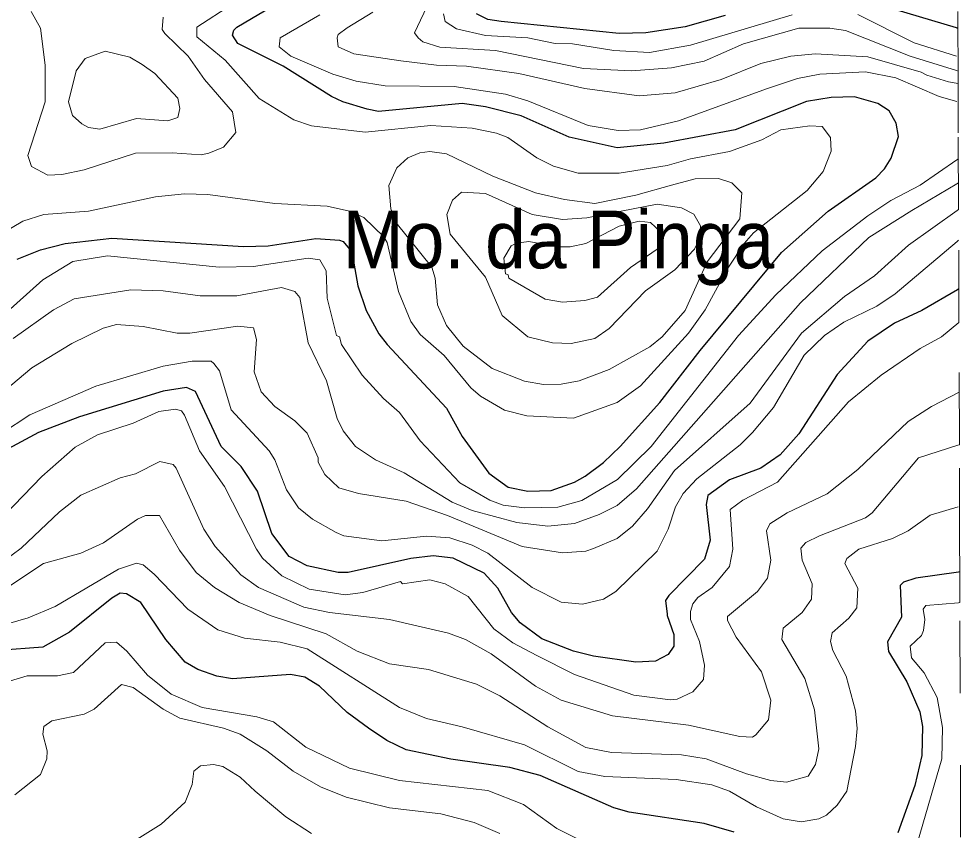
# Model space of a CAD drawing. Extents: x 423 to 448.8, y 7456.3 to 7484.
# Drawn here: x 447.38 to 448.688, y 7476.855 to 7477.981 of the extents above; entities that cross this region are included whole.
import ezdxf
from ezdxf.enums import TextEntityAlignment as Align

# ---------------------------------------------------------------- set-up
doc = ezdxf.new("R2010")
doc.units = 0
doc.header["$LTSCALE"] = 0.032
doc.linetypes.add('SHORT_DASHED', pattern=[2.7, 1.5, -1.2])
for name, color, linetype, lineweight in [('1', 7, 'Continuous', 25), ('2', 7, 'Continuous', 13), ('22', 7, 'SHORT_DASHED', 13)]:
    doc.layers.add(name, color=color, linetype=linetype, lineweight=lineweight)
doc.layers.add('61', color=7, linetype='Continuous')

msp = doc.modelspace()

# ---------------------------------------------------------------- linework, layer by layer
at = {"layer": '1'}
for points in [[(448.6008, 7477.8175), (448.5977, 7477.8361), (448.5876, 7477.8531), (448.5722, 7477.8631), (448.5397, 7477.8724), (448.5072, 7477.8716), (448.4732, 7477.8663), (448.3742, 7477.8268), (448.2752, 7477.8082), (448.2102, 7477.802), (448.1437, 7477.8168), (448.0772, 7477.8461), (448.0277, 7477.8585), (447.9952, 7477.8632), (447.8792, 7477.8523), (447.8637, 7477.8554), (447.8297, 7477.8655), (447.8142, 7477.8732), (447.7469, 7477.915), (447.6842, 7477.9467), (447.6765, 7477.9583), (447.6785, 7477.965), (447.6827, 7477.9691), (447.7415, 7478.0039)], [(448.6832, 7477.9675), (448.6812, 7477.9681), (448.5443, 7478.0094)], [(448.3603, 7477.9854), (448.3046, 7477.9699), (448.2504, 7477.9614), (448.2133, 7477.9606), (448.0493, 7477.9769), (448.0308, 7477.98), (448.0153, 7477.9877)], [(447.378, 7477.6474), (447.4105, 7477.6605), (447.4445, 7477.669), (447.5095, 7477.6767), (447.692, 7477.6651), (447.726, 7477.6659), (447.7925, 7477.676), (447.825, 7477.6737), (447.8304, 7477.6721), (447.8389, 7477.6613), (447.8436, 7477.6497), (447.8505, 7477.6103), (447.8621, 7477.5762), (447.8799, 7477.5437), (447.8915, 7477.529), (447.9735, 7477.4408), (447.9952, 7477.4014), (448.0323, 7477.3504), (448.0594, 7477.331), (448.0865, 7477.3256), (448.1189, 7477.3264), (448.1514, 7477.338), (448.1661, 7477.3465), (448.1916, 7477.3651), (448.2148, 7477.3875), (448.2698, 7477.4486), (448.3254, 7477.5205), (448.4383, 7477.6567), (448.5033, 7477.7139), (448.5691, 7477.7603), (448.5814, 7477.7727), (448.5907, 7477.7874), (448.6008, 7477.8175)], [(448.6844, 7477.606), (448.6824, 7477.6048), (448.6333, 7477.5762), (448.5954, 7477.5584), (448.5582, 7477.5336), (448.5157, 7477.4873), (448.4623, 7477.4053), (448.4368, 7477.3759), (448.4097, 7477.3573), (448.3665, 7477.3411), (448.3363, 7477.3194), (448.3339, 7477.3071), (448.3394, 7477.2576), (448.3316, 7477.2312), (448.2821, 7477.181), (448.2774, 7477.1738), (448.2798, 7477.1547), (448.2798, 7477.1532), (448.2891, 7477.1268), (448.2891, 7477.1106), (448.2813, 7477.099), (448.2635, 7477.0897), (448.2365, 7477.0881), (448.1777, 7477.0966), (448.1499, 7477.1036), (448.1058, 7477.1206), (448.0756, 7477.143), (448.064, 7477.157), (448.0447, 7477.191), (448.0261, 7477.2119), (447.9828, 7477.2328), (447.955, 7477.2359), (447.924, 7477.232), (447.8374, 7477.2127), (447.8235, 7477.2127), (447.7802, 7477.2219), (447.7554, 7477.2351), (447.7314, 7477.2668), (447.7113, 7477.3256), (447.6889, 7477.3597), (447.661, 7477.3875), (447.6255, 7477.464), (447.6131, 7477.4695), (447.5806, 7477.4641), (447.4646, 7477.4285), (447.4074, 7477.4068), (447.3655, 7477.3844)], [(448.6857, 7477.2137), (448.6838, 7477.2134), (448.6248, 7477.205), (448.6078, 7477.1995), (448.6031, 7477.1949), (448.6047, 7477.1508), (448.5853, 7477.1167), (448.5869, 7477.1029), (448.6124, 7477.0611), (448.6302, 7477.0193), (448.6341, 7476.9992), (448.6333, 7476.959), (448.6232, 7476.9172), (448.6, 7476.8515)], [(448.3726, 7476.8523), (448.3309, 7476.8646), (448.2272, 7476.8801), (448.2056, 7476.8863), (448.1035, 7476.9311), (448.0617, 7476.942), (447.9797, 7476.9536), (447.9178, 7476.9667), (447.8907, 7476.9798), (447.8652, 7476.9969), (447.8358, 7477.0185), (447.7972, 7477.0549), (447.7771, 7477.0673), (447.757, 7477.0711), (447.6765, 7477.065), (447.6549, 7477.0688), (447.6286, 7477.0781), (447.6108, 7477.0881), (447.5844, 7477.1199), (447.5497, 7477.1709), (447.5296, 7477.1833), (447.521, 7477.184), (447.5095, 7477.1771), (447.4507, 7477.1299), (447.4135, 7477.109), (447.3517, 7477.1044)]]:
    msp.add_lwpolyline(points, dxfattribs=at)
at = {"layer": '2'}
for points in [[(448.0849, 7477.43), (448.1499, 7477.4269), (448.2102, 7477.4486), (448.2427, 7477.4718), (448.3092, 7477.5445), (448.3324, 7477.577), (448.3641, 7477.635), (448.3866, 7477.669), (448.3997, 7477.6837), (448.4739, 7477.7425), (448.4964, 7477.7688), (448.5072, 7477.7974), (448.5064, 7477.816), (448.4948, 7477.8315), (448.4778, 7477.8322), (448.4376, 7477.8268), (448.4113, 7477.8129), (448.3665, 7477.7966), (448.3123, 7477.7866), (448.2798, 7477.7773), (448.2133, 7477.7665), (448.1561, 7477.7665), (448.122, 7477.7765), (448.0988, 7477.7881), (448.0586, 7477.816), (448.0431, 7477.8222), (448.0091, 7477.8291), (447.9519, 7477.833), (447.8606, 7477.8237), (447.7864, 7477.8322), (447.7616, 7477.8407), (447.7136, 7477.8701), (447.6664, 7477.9235), (447.627, 7477.956), (447.627, 7477.9691), (447.6757, 7478.0008)], [(447.9503, 7478.0063), (447.9294, 7477.9614), (447.9341, 7477.9544), (447.941, 7477.949), (447.9643, 7477.9413), (448.0416, 7477.9367), (448.1638, 7477.9119), (448.2303, 7477.9088), (448.286, 7477.9127), (448.3309, 7477.9219), (448.3858, 7477.9459), (448.4624, 7477.9676)], [(447.5806, 7477.9831), (447.5791, 7477.966), (447.5829, 7477.9606), (447.6154, 7477.9289), (447.6378, 7477.8964), (447.6765, 7477.8516), (447.6812, 7477.8229), (447.6641, 7477.8028), (447.644, 7477.7943), (447.6332, 7477.792), (447.593, 7477.7951), (447.5419, 7477.7943), (447.4708, 7477.7711), (447.4398, 7477.7649), (447.4205, 7477.7641), (447.398, 7477.7758), (447.3926, 7477.7912), (447.4166, 7477.8655), (447.4166, 7477.9165), (447.4104, 7477.9676), (447.3973, 7477.9908)], [(448.6835, 7477.891), (448.67, 7477.8935), (448.6403, 7477.9026), (448.632, 7477.9066), (448.5583, 7477.9281), (448.4856, 7477.932), (448.4515, 7477.9289), (448.4098, 7477.9188), (448.3548, 7477.8964), (448.2907, 7477.8779), (448.2411, 7477.874), (448.1654, 7477.8841), (448.0741, 7477.9049), (448.0014, 7477.915), (447.9596, 7477.9165), (447.9101, 7477.9227), (447.8451, 7477.932), (447.8235, 7477.942), (447.8219, 7477.9544), (447.8235, 7477.9591), (447.8359, 7477.9683), (447.8714, 7477.99)], [(447.9696, 7477.9877), (447.9719, 7477.9769), (447.9875, 7477.9668), (448.0277, 7477.9575), (448.0865, 7477.9544), (448.1243, 7477.9467), (448.1483, 7477.9459), (448.2056, 7477.9367), (448.2551, 7477.9343), (448.3123, 7477.9444), (448.4531, 7477.9862)], [(448.5443, 7477.9869), (448.6224, 7477.9475), (448.6814, 7477.9292)], [(447.7979, 7477.9862), (447.743, 7477.9544), (447.7415, 7477.942), (447.7577, 7477.9289), (447.8157, 7477.9042), (447.8482, 7477.8941), (447.8885, 7477.8879), (447.9844, 7477.8871), (448.0555, 7477.8763), (448.0865, 7477.867), (448.17, 7477.833), (448.2118, 7477.826), (448.2427, 7477.8268), (448.2953, 7477.8392), (448.419, 7477.8841), (448.4608, 7477.898), (448.4918, 7477.9042), (448.5552, 7477.9073), (448.5969, 7477.8987), (448.6573, 7477.8732), (448.6816, 7477.8663)], [(448.4624, 7477.9676), (448.5057, 7477.9676), (448.5273, 7477.9645), (448.6171, 7477.9289), (448.6814, 7477.909), (448.6834, 7477.9084)], [(448.6838, 7477.7864), (448.6818, 7477.785), (448.631, 7477.7502), (448.59, 7477.7286), (448.5583, 7477.7077), (448.4948, 7477.659), (448.4306, 7477.5979), (448.3788, 7477.5414), (448.2574, 7477.3875), (448.211, 7477.3418), (448.1615, 7477.3125), (448.1282, 7477.3032), (448.0818, 7477.3024), (448.0524, 7477.3063), (448.0339, 7477.3132), (447.992, 7477.3372), (447.9371, 7477.3952), (447.9086, 7477.4347), (447.8861, 7477.454), (447.8567, 7477.4865), (447.8281, 7477.529), (447.825, 7477.5398), (447.8211, 7477.5414), (447.808, 7477.5932), (447.8065, 7477.6311), (447.7979, 7477.6466), (447.7817, 7477.6489), (447.7059, 7477.6373), (447.658, 7477.6365), (447.5033, 7477.652), (447.4553, 7477.6443), (447.4135, 7477.6187), (447.3362, 7477.5499)], [(447.3725, 7477.5375), (447.4282, 7477.577), (447.4569, 7477.5924), (447.5358, 7477.6048), (447.5806, 7477.6033), (447.6317, 7477.5963), (447.6827, 7477.5963), (447.7446, 7477.6079), (447.7632, 7477.6025), (447.7701, 7477.594), (447.7817, 7477.5314), (447.8072, 7477.4788), (447.8219, 7477.4262), (447.8304, 7477.4092), (447.8474, 7477.3875), (447.8753, 7477.3689), (447.9147, 7477.3511), (447.9813, 7477.3101), (448.0091, 7477.2985), (448.071, 7477.2823), (448.1143, 7477.2769), (448.1514, 7477.2808), (448.1855, 7477.2931), (448.2102, 7477.3055), (448.2373, 7477.3287), (448.4647, 7477.587), (448.5598, 7477.6775), (448.6193, 7477.7147), (448.6819, 7477.752), (448.6839, 7477.7532)], [(447.3331, 7477.669), (447.3857, 7477.7), (447.4151, 7477.7093), (447.477, 7477.7139), (447.5698, 7477.734), (447.61, 7477.7378), (447.6425, 7477.7371), (447.7353, 7477.7247), (447.808, 7477.7208), (447.839, 7477.7139), (447.8591, 7477.7054), (447.8869, 7477.6783), (447.8915, 7477.6706), (447.907, 7477.6025), (447.924, 7477.5608), (447.9371, 7477.5429), (447.9704, 7477.5136), (448.0075, 7477.4687), (448.0207, 7477.4571), (448.054, 7477.4378), (448.0849, 7477.43)], [(448.6841, 7477.7164), (448.6821, 7477.715), (448.6147, 7477.6667), (448.5676, 7477.6241), (448.5258, 7477.5955), (448.4662, 7477.5445), (448.395, 7477.4478), (448.2899, 7477.3542), (448.2527, 7477.3009), (448.2318, 7477.2769), (448.2102, 7477.2599), (448.1777, 7477.2459), (448.1669, 7477.2421), (448.1344, 7477.2398), (448.0787, 7477.249), (447.9751, 7477.2916), (447.9178, 7477.3117), (447.8513, 7477.3225), (447.8242, 7477.3303), (447.8049, 7477.3488), (447.7956, 7477.3658), (447.7956, 7477.372), (447.7802, 7477.4061), (447.7631, 7477.4231), (447.7353, 7477.4432), (447.7167, 7477.4633), (447.7067, 7477.4911), (447.7098, 7477.536), (447.7059, 7477.5522), (447.6843, 7477.5546), (447.6177, 7477.5445), (447.5999, 7477.5445), (447.5528, 7477.5538), (447.5156, 7477.5569), (447.4971, 7477.5515), (447.4538, 7477.5306), (447.3981, 7477.4965), (447.3424, 7477.4501)], [(448.6842, 7477.6737), (448.6822, 7477.672), (448.5961, 7477.5994), (448.5706, 7477.5824), (448.525, 7477.56), (448.4979, 7477.5414), (448.4701, 7477.5143), (448.4275, 7477.4416), (448.3981, 7477.4068), (448.3811, 7477.3898), (448.3208, 7477.3426), (448.3022, 7477.3225), (448.2914, 7477.304), (448.2814, 7477.273), (448.2659, 7477.2421), (448.2087, 7477.1864), (448.1916, 7477.1756), (448.1623, 7477.1686), (448.1329, 7477.1717), (448.0926, 7477.1918), (448.0308, 7477.2397), (448.0091, 7477.2506), (447.9782, 7477.2606), (447.9457, 7477.2629), (447.8838, 7477.2568), (447.8312, 7477.2637), (447.8204, 7477.2684), (447.7879, 7477.2869), (447.7685, 7477.3024), (447.7515, 7477.3272), (447.7353, 7477.3689), (447.7276, 7477.3813), (447.6749, 7477.4385), (447.6587, 7477.4927), (447.651, 7477.5027), (447.6471, 7477.5058), (447.6208, 7477.5058), (447.5806, 7477.4989), (447.487, 7477.471), (447.3957, 7477.4316), (447.238, 7477.3279)], [(448.6846, 7477.5597), (448.6604, 7477.5398), (448.6309, 7477.5236), (448.5768, 7477.4865), (448.5312, 7477.4493), (448.4329, 7477.338), (448.385, 7477.3132), (448.3672, 7477.3001), (448.3711, 7477.2452), (448.3664, 7477.2212), (448.3424, 7477.1918), (448.3223, 7477.1779), (448.3154, 7477.1694), (448.3123, 7477.1586), (448.3123, 7477.1477), (448.3246, 7477.1168), (448.3316, 7477.0843), (448.3301, 7477.0642), (448.3154, 7477.0471), (448.2937, 7477.0371), (448.2845, 7477.0363), (448.2334, 7477.0425), (448.1514, 7477.0711), (448.0988, 7477.0974), (448.0656, 7477.1152), (448.0392, 7477.1346), (448.0037, 7477.1794), (447.972, 7477.1972), (447.9503, 7477.2026), (447.9124, 7477.1972), (447.9097, 7477.2001), (447.8575, 7477.1848), (447.8328, 7477.1817), (447.7833, 7477.1895), (447.7453, 7477.208), (447.7183, 7477.2328), (447.7098, 7477.2452), (447.6657, 7477.3318), (447.6309, 7477.3813), (447.61, 7477.4308), (447.6061, 7477.437), (447.5976, 7477.4393), (447.5744, 7477.4362), (447.5388, 7477.42), (447.4893, 7477.4037), (447.4584, 7477.3867), (447.412, 7477.3457), (447.3346, 7477.266)], [(448.6849, 7477.4628), (448.6464, 7477.4432), (448.614, 7477.4223), (448.5443, 7477.3558), (448.5018, 7477.3217), (448.4461, 7477.2954), (448.4221, 7477.28), (448.4175, 7477.2707), (448.4237, 7477.2297), (448.419, 7477.205), (448.4051, 7477.1864), (448.3634, 7477.1516), (448.3634, 7477.1462), (448.3757, 7477.123), (448.4105, 7477.075), (448.4237, 7477.0356), (448.4206, 7477.0085), (448.4028, 7476.9876), (448.3981, 7476.9845), (448.3804, 7476.9853), (448.3092, 7477.0008), (448.204, 7477.0139), (448.1329, 7477.0355), (448.0973, 7477.0549), (448.0354, 7477.0997), (447.9998, 7477.1199), (447.9766, 7477.1284), (447.8946, 7477.1477), (447.8111, 7477.157), (447.7755, 7477.1647), (447.7129, 7477.1918), (447.6881, 7477.2096), (447.6525, 7477.249), (447.637, 7477.273), (447.5984, 7477.3573), (447.5945, 7477.3627), (447.576, 7477.3666), (447.5419, 7477.3496), (447.521, 7477.3442), (447.4661, 7477.3202), (447.4367, 7477.297), (447.3834, 7477.2467), (447.3455, 7477.2188)], [(448.6852, 7477.39), (448.6832, 7477.3894), (448.6286, 7477.372), (448.5644, 7477.2954), (448.5552, 7477.2885), (448.491, 7477.2637), (448.4724, 7477.2545), (448.4654, 7477.2467), (448.467, 7477.2297), (448.4809, 7477.1972), (448.4801, 7477.1756), (448.467, 7477.157), (448.4407, 7477.1353), (448.4391, 7477.1199), (448.4708, 7477.0657), (448.484, 7477.0224), (448.4902, 7476.9683), (448.4855, 7476.9466), (448.4755, 7476.9304), (448.4453, 7476.9219), (448.4237, 7476.9242), (448.3897, 7476.9334), (448.334, 7476.9544), (448.2999, 7476.9598), (448.2025, 7476.9629), (448.1669, 7476.9698), (448.1143, 7476.9984), (448.0478, 7477.0417), (448.0153, 7477.058), (447.9488, 7477.0781), (447.8946, 7477.0858), (447.8498, 7477.1036), (447.8065, 7477.1276), (447.7291, 7477.1531), (447.6858, 7477.1709), (447.6518, 7477.1918), (447.6262, 7477.2127), (447.603, 7477.2436), (447.5752, 7477.2916), (447.5559, 7477.2916), (447.545, 7477.2869), (447.4978, 7477.2537), (447.4661, 7477.2397), (447.4143, 7477.225), (447.3679, 7477.1941)], [(448.6835, 7477.304), (448.6448, 7477.2923), (448.614, 7477.2707), (448.5923, 7477.2598), (448.5458, 7477.2452), (448.5289, 7477.232), (448.5265, 7477.2251), (448.5443, 7477.191), (448.5428, 7477.1639), (448.532, 7477.1493), (448.5088, 7477.1292), (448.5064, 7477.1168), (448.5095, 7477.1044), (448.5281, 7477.0688), (448.5412, 7477.0209), (448.5435, 7476.9961), (448.5412, 7476.9714), (448.5289, 7476.9095), (448.5157, 7476.8901), (448.501, 7476.8762), (448.4902, 7476.8708), (448.4655, 7476.8669), (448.4407, 7476.8708), (448.4036, 7476.8878), (448.3665, 7476.9095), (448.3417, 7476.918), (448.2922, 7476.9257), (448.1932, 7476.9296), (448.1561, 7476.9365), (448.0818, 7476.9737), (447.9952, 7476.9984), (447.9457, 7477.01), (447.9086, 7477.0255), (447.7802, 7477.1067), (447.743, 7477.116), (447.6935, 7477.1214), (447.6564, 7477.133), (447.6146, 7477.1617), (447.5682, 7477.2103), (447.5527, 7477.2235), (447.5435, 7477.2258), (447.5187, 7477.2173), (447.4306, 7477.1655), (447.3934, 7477.15), (447.3099, 7477.126)], [(448.6859, 7477.1709), (448.6839, 7477.1707), (448.6387, 7477.167), (448.6348, 7477.1617), (448.6372, 7477.1477), (448.6356, 7477.1322), (448.6325, 7477.1253), (448.617, 7477.1106), (448.6186, 7477.0943), (448.6364, 7477.0735), (448.6542, 7477.0394), (448.6619, 7476.9977), (448.6611, 7476.9544), (448.6271, 7476.8383)], [(448.1638, 7476.8391), (448.1267, 7476.8577), (448.0803, 7476.8909), (448.0308, 7476.9103), (447.9086, 7476.9242), (447.839, 7476.9412), (447.7786, 7476.9706), (447.7338, 7477.0054), (447.7106, 7477.0124), (447.6348, 7477.0255), (447.5914, 7477.044), (447.5589, 7477.0703), (447.5303, 7477.1036), (447.5156, 7477.116), (447.5002, 7477.1152), (447.4561, 7477.0742), (447.4337, 7477.0696), (447.3919, 7477.0696), (447.3687, 7477.0626)], [(447.3749, 7476.9041), (447.4104, 7476.9327), (447.4189, 7476.9544), (447.4197, 7476.9652), (447.4135, 7476.9884), (447.4151, 7476.9992), (447.4259, 7477.007), (447.4708, 7477.0162), (447.4847, 7477.0232), (447.5226, 7477.0572), (447.5388, 7477.0534), (447.5806, 7477.0232), (447.6038, 7477.0108), (447.6641, 7476.9969), (447.6874, 7476.9884), (447.7245, 7476.9652), (447.7608, 7476.9373), (447.7987, 7476.9156), (447.8343, 7476.901), (447.8946, 7476.8863), (447.9658, 7476.8778), (448.0122, 7476.8661), (448.0478, 7476.8507)], [(447.7864, 7476.8507), (447.7507, 7476.8739), (447.7082, 7476.9095), (447.6873, 7476.9288), (447.6634, 7476.9435), (447.6502, 7476.9466), (447.6324, 7476.9443), (447.6231, 7476.9373), (447.6208, 7476.9188), (447.6108, 7476.894), (447.5775, 7476.8638), (447.463, 7476.7919)]]:
    msp.add_lwpolyline(points, dxfattribs=at)
for points in [[(447.4723, 7477.9258), (447.5002, 7477.9359), (447.5342, 7477.9274), (447.5512, 7477.9173), (447.569, 7477.9049), (447.6007, 7477.8709), (447.6038, 7477.8562), (447.6007, 7477.8438), (447.5868, 7477.8392), (447.5435, 7477.8423), (447.4924, 7477.8276), (447.477, 7477.8299), (447.4677, 7477.8353), (447.4545, 7477.8469), (447.4491, 7477.8655), (447.4599, 7477.9088)], [(448.0818, 7477.478), (448.037, 7477.4958), (447.9967, 7477.5267), (447.9735, 7477.5553), (447.9612, 7477.584), (447.9581, 7477.621), (447.9534, 7477.6365), (447.9039, 7477.6976), (447.8962, 7477.717), (447.8938, 7477.7495), (447.9047, 7477.7742), (447.9201, 7477.7881), (447.9364, 7477.7951), (447.9503, 7477.7966), (447.9735, 7477.7935), (448.0377, 7477.7626), (448.0973, 7477.7394), (448.1375, 7477.7301), (448.1793, 7477.7247), (448.2365, 7477.7363), (448.286, 7477.7502), (448.3185, 7477.7588), (448.351, 7477.7595), (448.3695, 7477.7533), (448.3835, 7477.7394), (448.3804, 7477.7031), (448.3355, 7477.6435), (448.3046, 7477.5762), (448.2728, 7477.5398), (448.2558, 7477.5259), (448.1994, 7477.4942), (448.1576, 7477.4788), (448.1329, 7477.4741), (448.1081, 7477.4733)], [(448.0865, 7477.5398), (448.0509, 7477.5692), (448.0277, 7477.6226), (447.9789, 7477.6822), (447.9743, 7477.7093), (447.982, 7477.7293), (447.9944, 7477.7402), (448.0277, 7477.7386), (448.0926, 7477.7093), (448.1344, 7477.7023), (448.1684, 7477.7046), (448.2659, 7477.7239), (448.2999, 7477.7185), (448.3169, 7477.71), (448.3262, 7477.6938), (448.3262, 7477.6783), (448.3177, 7477.6613), (448.2906, 7477.6327), (448.2496, 7477.6033), (448.1993, 7477.5514), (448.1793, 7477.5375), (448.1468, 7477.5306), (448.1205, 7477.5314)], [(448.1452, 7477.6643), (448.1669, 7477.669), (448.2133, 7477.693), (448.2411, 7477.7), (448.2566, 7477.6984), (448.2705, 7477.6853), (448.2713, 7477.6737), (448.2659, 7477.6613), (448.2288, 7477.6357), (448.1831, 7477.5948), (448.1654, 7477.5901), (448.1344, 7477.5878), (448.1104, 7477.5917), (448.0601, 7477.621), (448.0594, 7477.6257), (448.0555, 7477.6272), (448.0532, 7477.6489), (448.0632, 7477.6659), (448.0709, 7477.6698), (448.088, 7477.6721), (448.1282, 7477.6644)]]:
    msp.add_lwpolyline(points, close=True, dxfattribs=at)
at = {"layer": '22'}
for points in [[(448.6841, 7477.7164), (448.6837, 7477.8224), (448.6835, 7477.891), (448.6831, 7478.0024), (448.683, 7478.0328), (448.6828, 7478.0986), (448.6827, 7478.1297), (448.6826, 7478.1559), (448.6825, 7478.1838), (448.6824, 7478.215), (448.6823, 7478.2446), (448.6822, 7478.2747)], [(448.6857, 7477.2137), (448.6856, 7477.2576), (448.6852, 7477.39), (448.6846, 7477.5597), (448.6841, 7477.7164)], [(448.6877, 7476.6193), (448.6875, 7476.6928), (448.6875, 7476.7012), (448.687, 7476.8455), (448.6859, 7477.1709), (448.6857, 7477.2137)]]:
    msp.add_lwpolyline(points, dxfattribs=at)

# ---------------------------------------------------------------- texts
at = {"layer": '61', "width": 0.95}
msp.add_text('Mo. da Pinga', height=0.08, dxfattribs=at).set_placement((448.1289, 7477.6346), align=Align.CENTER)

doc.saveas('drawing.dxf')
